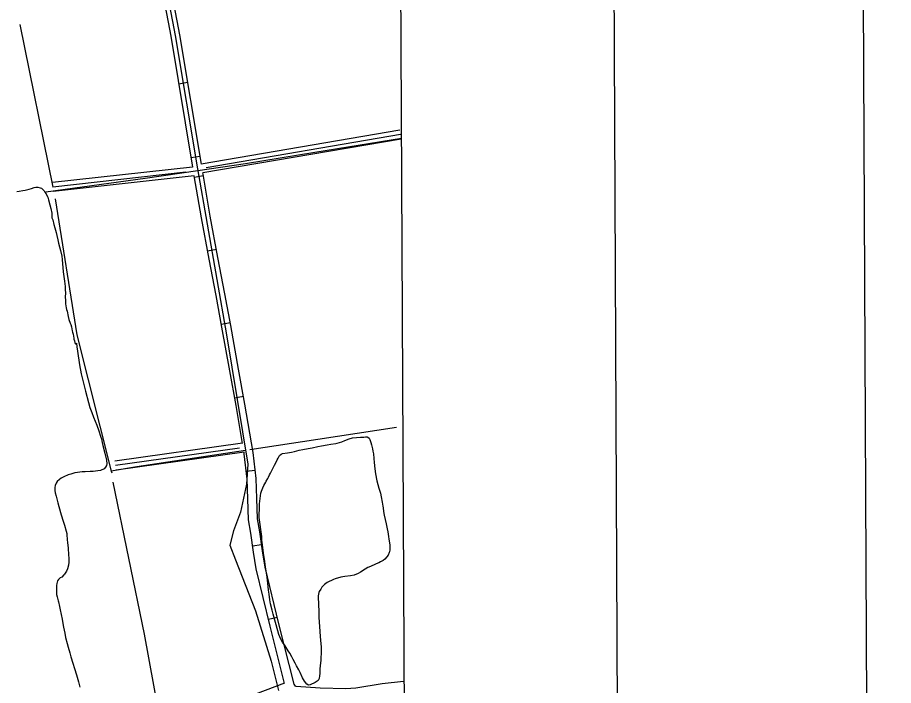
# Model space of a CAD drawing. Extents: x 3424494 to 3462436, y 522220 to 547718.
# Drawn here: x 3458923 to 3461853, y 542899 to 545133 of the extents above; entities that cross this region are included whole.
import ezdxf

# ---------------------------------------------------------------- set-up
doc = ezdxf.new("R2010")
doc.units = 0
for name, color, linetype in [('G-ANNO-NPLT', 7, 'Continuous'), ('V-ANNO-SYMB', 7, 'Continuous'), ('V-DTCH-CNTR', 7, 'Continuous'), ('V-GRID-FRAM', 7, 'Continuous'), ('V-ROAD-CNTR', 7, 'Continuous'), ('V-SITE-VEGE', 7, 'Continuous'), ('V-TOPO-SHOR', 7, 'Continuous')]:
    doc.layers.add(name, color=color, linetype=linetype)

msp = doc.modelspace()

# ---------------------------------------------------------------- linework, layer by layer
at = {"layer": 'G-ANNO-NPLT'}
msp.add_lwpolyline([(3425186.3, 522803.1), (3461852.6, 522968.4), (3461743.6, 547134.8), (3425077.3, 546969.5)], close=True, dxfattribs=at)
at = {"layer": 'V-ANNO-SYMB'}
msp.add_lwpolyline([(3427933.6, 523440.5), (3461016.5, 523589.7), (3460913.1, 546506), (3427830.3, 546356.9), (3427933.6, 523440.5)], dxfattribs=at)
at = {"layer": 'V-DTCH-CNTR'}
msp.add_lwpolyline([(3460206.7, 544727.7), (3459917.8, 544681.1), (3459685.9, 544643.8), (3459526.2, 544620.5), (3459349.5, 544594.6), (3459018.1, 544548.4)], dxfattribs=at)
at = {"layer": 'V-GRID-FRAM'}
msp.add_lwpolyline([(3460200.7, 545935.9), (3460290.6, 527753.1)], dxfattribs=at)
at = {"layer": 'V-ROAD-CNTR'}
for p, q in [((3459491.8, 544915), (3459462.2, 544910.1)), ((3459532.9, 544668.4), (3459503.3, 544663.5)), ((3459514.7, 544599.4), (3459544.3, 544604.5)), ((3459558.6, 544353.1), (3459588.1, 544358.6)), ((3459604.8, 544107.4), (3459634.3, 544112.9)), ((3459649, 543861.4), (3459678.6, 543866.7)), ((3459688.1, 543615.5), (3459717.9, 543619)), ((3459709.1, 543366.5), (3459738.8, 543370.7)), ((3459761.9, 543120.9), (3459791.1, 543127.9))]:
    msp.add_line(p, q, dxfattribs=at)
for points in [[(3459277.6, 545934.9), (3459299.1, 545809.1), (3459355.2, 545491.1), (3459435.5, 545069.8), (3459508.4, 544632.8)], [(3459292.8, 545935), (3459313.9, 545811.7), (3459370, 545493.9), (3459450.3, 545072.4), (3459524.5, 544627.2), (3459621.3, 544072.1), (3459693.7, 543638.9), (3459688.3, 543572), (3459668.5, 543479.4), (3459644.7, 543416.9), (3459632.9, 543369), (3459652.1, 543319.5), (3459719.1, 543149.3), (3459771.5, 542980.8), (3459796.1, 542882.8)], [(3459339.1, 545754.9), (3459384.7, 545496.6), (3459465.1, 545075.1), (3459537.2, 544642.6)], [(3460201.5, 544755.9), (3459537.2, 544642.6)], [(3460206.5, 544726.4), (3459542.2, 544613)], [(3460204, 544741.1), (3459554.2, 544630.3)], [(3459508.4, 544632.8), (3459039.3, 544580.7)], [(3459485.8, 544615.2), (3459040.9, 544565.8)], [(3460214, 542912.4), (3460143, 542904.4), (3460054.2, 542890.7), (3460020.5, 542888.2), (3459934.8, 542890), (3459854.3, 542896.2), (3459852.8, 542896.9), (3459847.6, 542904.1), (3459796.6, 543105), (3459750.6, 543295), (3459741.8, 543349.3), (3459732.9, 543413), (3459725, 543456.4), (3459723.1, 543524.3), (3459721.1, 543590.9), (3459711.1, 543678), (3459683.3, 543840.5), (3459662.4, 543956.8), (3459636.2, 544102.6), (3459616.6, 544208.5), (3459593.3, 544330.2), (3459567.7, 544468.8), (3459543.5, 544609.1), (3459542.8, 544613.3)], [(3459513.5, 544603.2), (3459042.6, 544550.9)], [(3459675.5, 543708.2), (3459653.7, 543835.3), (3459632.8, 543951.5), (3459606.7, 544097.2), (3459587.1, 544202.9), (3459563.8, 544324.6), (3459538.1, 544463.5), (3459514, 544603.5)], [(3459675.3, 543709.4), (3459248.4, 543649.2)], [(3459665.2, 543692.8), (3459250.5, 543634.4)], [(3459680.4, 543679.8), (3459252.6, 543619.5)], [(3459816, 542906.6), (3459767.5, 543097.8), (3459721.2, 543289.1), (3459712.2, 543344.8), (3459703.3, 543408.3), (3459695.1, 543453.3), (3459693.1, 543523.4), (3459691.1, 543588.8), (3459681.4, 543673.8), (3459680.5, 543679)], [(3459816, 542906.8), (3459686.5, 542858.4), (3459649.6, 542854.9), (3459434.8, 542827.2), (3459402.8, 542821.9)]]:
    msp.add_lwpolyline(points, dxfattribs=at)
at = {"layer": 'V-SITE-VEGE'}
for p, q in [((3458920.2, 544550.6), (3458928.4, 544551.8)), ((3458928.4, 544551.8), (3458940.3, 544554.1)), ((3458940.3, 544554.1), (3458948.9, 544555.5)), ((3458948.9, 544555.5), (3458961.6, 544558.4)), ((3458961.6, 544558.4), (3458969.1, 544560.6)), ((3458969.1, 544560.6), (3458978.7, 544563.9)), ((3458978.7, 544563.9), (3458984.6, 544565.1)), ((3458984.6, 544565.1), (3458990.4, 544565.2)), ((3458990.4, 544565.2), (3458998.4, 544563.8)), ((3458998.4, 544563.8), (3459002.6, 544562)), ((3459002.6, 544562), (3459006.6, 544559.3)), ((3459006.6, 544559.3), (3459012, 544552.7)), ((3459012, 544552.7), (3459014.4, 544548.4)), ((3459014.4, 544548.4), (3459018.2, 544543.2)), ((3459018.2, 544543.2), (3459020.2, 544539.9)), ((3459020.2, 544539.9), (3459023.9, 544531.5)), ((3459023.9, 544531.5), (3459026.7, 544522.6)), ((3459026.7, 544522.6), (3459031.4, 544506.3)), ((3459031.4, 544506.3), (3459034.5, 544494.4)), ((3459034.5, 544494.4), (3459037.1, 544478.4)), ((3459037.1, 544478.4), (3459038, 544470.5)), ((3459038, 544470.5), (3459038, 544462.9)), ((3459038, 544462.9), (3459038.8, 544460.7)), ((3459038.8, 544460.7), (3459040.9, 544456)), ((3459040.9, 544456), (3459044.5, 544441.1)), ((3459044.5, 544441.1), (3459047.8, 544429.5)), ((3459047.8, 544429.5), (3459052.1, 544413.8)), ((3459052.1, 544413.8), (3459054.9, 544403.9)), ((3459054.9, 544403.9), (3459057.8, 544389)), ((3459057.8, 544389), (3459060.1, 544378.6)), ((3459060.1, 544378.6), (3459066.2, 544353.6)), ((3459066.2, 544353.6), (3459070.9, 544334.9)), ((3459070.9, 544334.9), (3459072.3, 544323.6)), ((3459072.3, 544323.6), (3459075.6, 544282)), ((3459075.6, 544282), (3459079.8, 544251)), ((3459079.8, 544251), (3459081.9, 544233.2)), ((3459081.9, 544233.2), (3459082.7, 544221.7)), ((3459082.7, 544221.7), (3459082.8, 544212.7)), ((3459082.8, 544212.7), (3459082.7, 544198)), ((3459082.7, 544198), (3459082.9, 544187.9)), ((3459082.9, 544187.9), (3459083.4, 544174.9)), ((3459083.4, 544174.9), (3459084, 544169.2)), ((3459084, 544169.2), (3459085.5, 544162.6)), ((3459085.5, 544162.6), (3459087.1, 544156.6)), ((3459087.1, 544156.6), (3459088.5, 544150.9)), ((3459088.5, 544150.9), (3459092, 544132.8)), ((3459092, 544132.8), (3459094.7, 544122.6)), ((3459094.7, 544122.6), (3459099.3, 544111.1)), ((3459099.3, 544111.1), (3459101, 544106.8)), ((3459101, 544106.8), (3459103, 544098)), ((3459103, 544098), (3459104.2, 544091.8)), ((3459104.2, 544091.8), (3459105.9, 544084.7)), ((3459105.9, 544084.7), (3459107.1, 544081.1)), ((3459107.1, 544081.1), (3459108.7, 544074.1)), ((3459108.7, 544074.1), (3459111.4, 544060.2)), ((3459111.4, 544060.2), (3459111.6, 544056.8)), ((3459111.6, 544056.8), (3459113, 544051.5)), ((3459113, 544051.5), (3459114.9, 544045.9)), ((3459114.9, 544045.9), (3459116.3, 544040.4)), ((3459116.3, 544040.4), (3459120.3, 544043.4)), ((3459120.3, 544043.4), (3459121.1, 544031.6)), ((3459121.1, 544031.6), (3459123.2, 544017.3)), ((3459123.2, 544017.3), (3459130.5, 543971.2)), ((3459130.5, 543971.2), (3459135.8, 543941.3)), ((3459135.8, 543941.3), (3459147.7, 543892.6)), ((3459147.7, 543892.6), (3459149.9, 543882.9)), ((3459149.9, 543882.9), (3459159.7, 543845.1)), ((3459159.7, 543845.1), (3459165, 543828.6)), ((3459165, 543828.6), (3459170.9, 543812.5)), ((3459170.9, 543812.5), (3459177.5, 543796.1)), ((3459177.5, 543796.1), (3459187.8, 543769.6)), ((3459187.8, 543769.6), (3459194.7, 543750.8)), ((3459194.7, 543750.8), (3459200.4, 543733.3)), ((3459200.4, 543733.3), (3459201.8, 543729.3)), ((3459201.8, 543729.3), (3459203.5, 543723.9)), ((3459203.5, 543723.9), (3459205.7, 543711.6)), ((3459205.7, 543711.6), (3459208, 543701.7)), ((3459208, 543701.7), (3459214.7, 543676.2)), ((3459214.7, 543676.2), (3459220.4, 543652.2)), ((3459220.4, 543652.2), (3459221.1, 543641)), ((3459139.2, 543613.5), (3459123.9, 543612)), ((3459149.4, 543613.9), (3459139.2, 543613.5)), ((3459165.7, 543614.4), (3459149.4, 543613.9)), ((3459175.9, 543614.9), (3459165.7, 543614.4)), ((3459191.2, 543616.6), (3459175.9, 543614.9)), ((3459200.7, 543618.6), (3459191.2, 543616.6)), ((3459212.2, 543624.1), (3459200.7, 543618.6)), ((3459217.4, 543628.9), (3459212.2, 543624.1)), ((3459220.5, 543634.5), (3459217.4, 543628.9)), ((3459221.1, 543641), (3459220.5, 543634.5)), ((3459062.9, 543588.5), (3459055.8, 543581.7)), ((3459068.3, 543592.5), (3459062.9, 543588.5)), ((3459077.8, 543597.4), (3459068.3, 543592.5)), ((3459092.3, 543603.4), (3459077.8, 543597.4)), ((3459100.9, 543606.3), (3459092.3, 543603.4)), ((3459114.2, 543610.3), (3459100.9, 543606.3)), ((3459123.9, 543612), (3459114.2, 543610.3)), ((3459048.7, 543567.5), (3459047.6, 543561.3)), ((3459047.6, 543561.3), (3459047.8, 543550.8)), ((3459052.3, 543576.3), (3459048.7, 543567.5)), ((3459055.8, 543581.7), (3459052.3, 543576.3)), ((3459047.8, 543550.8), (3459049.1, 543543)), ((3459049.1, 543543), (3459051.7, 543532.7)), ((3459051.7, 543532.7), (3459058, 543510)), ((3459058, 543510), (3459066.4, 543477.6)), ((3459066.4, 543477.6), (3459068.7, 543469.7)), ((3459068.7, 543469.7), (3459075, 543448.4)), ((3459075, 543448.4), (3459079.6, 543434.9)), ((3459079.6, 543434.9), (3459085.7, 543415.2)), ((3459085.7, 543415.2), (3459087.5, 543407.7)), ((3459087.5, 543407.7), (3459088.2, 543402.7)), ((3459088.2, 543402.7), (3459089.3, 543387.8)), ((3459089.3, 543387.8), (3459090.5, 543376.4)), ((3459090.5, 543376.4), (3459092, 543360.1)), ((3459092, 543360.1), (3459093.6, 543334.9)), ((3459093.6, 543334.9), (3459094.4, 543325.9)), ((3459094.4, 543325.9), (3459094.5, 543311.2)), ((3459093.8, 543301.6), (3459090.5, 543289.1)), ((3459094.5, 543311.2), (3459093.8, 543301.6)), ((3459070.9, 543262.1), (3459066, 543259)), ((3459078.2, 543268.9), (3459070.9, 543262.1)), ((3459080.4, 543271.5), (3459078.2, 543268.9)), ((3459086.9, 543281.3), (3459080.4, 543271.5)), ((3459090.5, 543289.1), (3459086.9, 543281.3)), ((3459053.4, 543233.3), (3459052.9, 543221.9)), ((3459054.5, 543240.8), (3459053.4, 543233.3)), ((3459057.1, 543249.6), (3459054.5, 543240.8)), ((3459059.8, 543253.8), (3459057.1, 543249.6)), ((3459066, 543259), (3459059.8, 543253.8)), ((3459052.9, 543221.9), (3459052.9, 543214.4)), ((3459052.9, 543214.4), (3459053.6, 543203.8)), ((3459053.6, 543203.8), (3459055.4, 543195.3)), ((3459055.4, 543195.3), (3459058.5, 543182.3)), ((3459058.5, 543182.3), (3459059.9, 543178.8)), ((3459059.9, 543178.8), (3459063.8, 543163.5)), ((3459063.8, 543163.5), (3459065.6, 543152.9)), ((3459065.6, 543152.9), (3459072, 543120.7)), ((3459072, 543120.7), (3459074.3, 543107.2)), ((3459074.3, 543107.2), (3459076.9, 543094.3)), ((3459076.9, 543094.3), (3459080.6, 543074)), ((3459080.6, 543074), (3459083.7, 543059.9)), ((3459083.7, 543059.9), (3459088.8, 543039.6)), ((3459088.8, 543039.6), (3459092.3, 543027.3)), ((3459092.3, 543027.3), (3459098, 543008.2)), ((3459098, 543008.2), (3459101.4, 542994.9)), ((3459101.4, 542994.9), (3459120.1, 542934.9)), ((3459120.1, 542934.9), (3459127, 542911.8)), ((3459127, 542911.8), (3459131.7, 542894.3))]:
    msp.add_line(p, q, dxfattribs=at)
for points in [[(3459739.8, 543397.8), (3459730.9, 543461.5), (3459730.7, 543464.6), (3459730.6, 543469.6), (3459730.8, 543475.2), (3459731.7, 543485.8), (3459731.9, 543494.1), (3459732.6, 543507.1), (3459733.5, 543515.8), (3459735, 543533.4), (3459736.9, 543542.3), (3459738.9, 543548.9), (3459743.2, 543560.1), (3459747.1, 543568.1), (3459753, 543579.3), (3459755, 543582.7), (3459759.7, 543591.2), (3459762.3, 543596), (3459766, 543603.4), (3459769.2, 543609), (3459782.8, 543635.8), (3459786.5, 543643.4), (3459791.4, 543653.9), (3459794.2, 543659.5), (3459797.5, 543665.7), (3459799.5, 543668.9), (3459804.6, 543672.7), (3459809.6, 543675.2), (3459825.7, 543677.5), (3459839.4, 543679.5), (3459849, 543681.2), (3459865.1, 543685.9), (3459876.8, 543688.5), (3459895.3, 543692.2), (3459907.8, 543694.5), (3459926.9, 543698.4), (3459939.4, 543701.1), (3459958.3, 543704), (3459970.5, 543706), (3459987.4, 543708.5), (3459992.3, 543709.7), (3460007.8, 543714.4), (3460017.8, 543718.3), (3460032.5, 543724.3), (3460043, 543727), (3460069.5, 543729.3), (3460081.6, 543730.2), (3460087.2, 543730.8), (3460092.5, 543730.9), (3460094.7, 543730.1), (3460098.7, 543725.9), (3460101, 543721.4), (3460104.4, 543711.6), (3460106.6, 543703.5), (3460109.7, 543691), (3460111.6, 543682.6), (3460113.2, 543673.7), (3460114.9, 543658.3), (3460115.8, 543645.4), (3460117.9, 543623.3), (3460120.6, 543607.4)], [(3460120.6, 543607.4), (3460124.9, 543584.1), (3460131.2, 543558.9), (3460136.5, 543542), (3460138.6, 543530.7), (3460142.5, 543512.4), (3460145.1, 543499.3), (3460145.4, 543493.7), (3460147, 543480.8), (3460148.9, 543469.4), (3460155.9, 543439.4), (3460159.7, 543423.5), (3460161.8, 543413), (3460163.9, 543397.8), (3460164.9, 543388.5), (3460166.8, 543376.2), (3460167.6, 543368.8), (3460168.3, 543358.4), (3460167.9, 543352.5), (3460167.4, 543346.7), (3460166.4, 543343.9), (3460162.1, 543334.7), (3460158.3, 543329.1), (3460151.4, 543321.7), (3460145.5, 543317.7), (3460136.9, 543312.9), (3460131.2, 543310), (3460122.4, 543306), (3460117.5, 543303.6), (3460105.8, 543298.3), (3460097.8, 543295.3), (3460094.6, 543293.9), (3460085.7, 543288.7), (3460070.1, 543277.8), (3460062.5, 543274), (3460048.4, 543268.7), (3460036.9, 543266.1), (3460017.2, 543263.5), (3460003.7, 543261.1), (3459985.4, 543256.2), (3459979.8, 543254), (3459958.4, 543243.5), (3459950.1, 543236.9), (3459940.8, 543228), (3459937, 543221.8), (3459931.9, 543213.1), (3459930.5, 543210.1), (3459928.4, 543199.3), (3459928.4, 543190.3), (3459929.1, 543175.6), (3459929.2, 543166), (3459930.1, 543151.7), (3459930.8, 543126.6), (3459933, 543096.4), (3459935.6, 543063.2), (3459936.3, 543050.4), (3459938.2, 543028.1), (3459938.5, 543015), (3459937.9, 543006.8), (3459937.8, 542993.1), (3459937.1, 542983.1), (3459935.4, 542966), (3459934.1, 542954.1), (3459934, 542939.1), (3459933.4, 542931.6), (3459931.5, 542922.4), (3459928.3, 542915.8), (3459918.8, 542909), (3459901.6, 542901.9), (3459896.2, 542900.7), (3459891, 542903.4), (3459882.2, 542914.3), (3459876.3, 542925), (3459868.3, 542942.5), (3459863.2, 542952), (3459855.8, 542965.5), (3459851.1, 542973.7), (3459845.1, 542986), (3459840.3, 542994.9), (3459833.6, 543007), (3459828.6, 543015.1), (3459818.1, 543031.8), (3459809.1, 543044.7), (3459803.7, 543054.2), (3459797, 543070.1), (3459793.1, 543082.4), (3459777.5, 543137.6), (3459774, 543151.4), (3459769.1, 543172.4), (3459766.8, 543185.8), (3459764.1, 543205.2), (3459762.6, 543218.4), (3459761, 543230.9), (3459757.4, 543261.5), (3459754.7, 543281.2), (3459752, 543296.2), (3459748.9, 543321.6), (3459746.1, 543341.5), (3459741.8, 543370.1), (3459740.5, 543385.7), (3459739.8, 543397.8)]]:
    msp.add_lwpolyline(points, dxfattribs=at)
at = {"layer": 'V-TOPO-SHOR'}
msp.add_line((3458930.6, 545109.3), (3459041, 544565.2), dxfattribs=at)
for points in [[(3459049, 544526.5), (3459121.7, 544072.2), (3459236.5, 543615.7), (3459237.8, 543610.4)], [(3460190.8, 543762.3), (3459927.2, 543721.8), (3459700, 543687.1)], [(3459685.3, 543684.6), (3459321.6, 543630.4), (3459236.5, 543615.7)], [(3459241.1, 543579.4), (3459346.7, 543070.9), (3459394.9, 542808.9)]]:
    msp.add_lwpolyline(points, dxfattribs=at)

doc.saveas('drawing.dxf')
